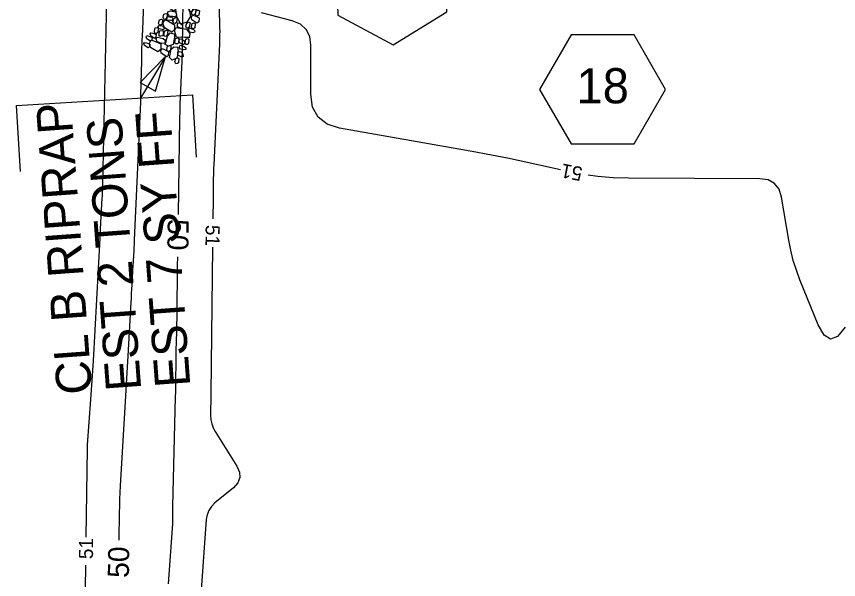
# Model space of a CAD drawing. Extents: x 2384780 to 2405861, y 547869 to 573706.
# Drawn here: x 2396771.7 to 2396888.6, y 553517.2 to 553597.3 of the extents above; entities that cross this region are included whole.
import ezdxf

# ---------------------------------------------------------------- set-up
doc = ezdxf.new("R2010")
doc.units = 0
for name, color, linetype in [('Breaklines', 7, 'Continuous'), ('Old_Level_11', 7, 'Continuous'), ('Old_Level_5', 7, 'Continuous'), ('Old_Level_60', 7, 'Continuous'), ('Old_Level_61', 7, 'Continuous')]:
    doc.layers.add(name, color=color, linetype=linetype)

# ---------------------------------------------------------------- blocks, each defined once
blk = doc.blocks.new('RIPRAP')
at = {"layer": 'Breaklines'}
for points in [[(-0.002, -0.00625), (-0.00625, -0.00775), (-0.016, -0.0125), (-0.02, -0.00675), (-0.02, -0.003), (-0.008, 0.00275), (-0.002, -0.00025), (-0.002, -0.00625)], [(0.01825, -0.00325), (0.01375, -0.005), (0.00325, -0.00975), (0.00025, -0.00375), (0, 0), (0.01125, 0.005), (0.018, 0.00275), (0.01825, -0.00325)], [(-0.0345, -0.0215), (-0.0265, -0.01775), (-0.007, -0.01125), (0.00375, -0.02075), (0.003, -0.0315), (-0.02075, -0.03775), (-0.03225, -0.032), (-0.0345, -0.024)], [(0.012, -0.0355), (0.00825, -0.0295), (0.0035, -0.01775), (0.01025, -0.00925), (0.01825, -0.009), (0.0225, -0.027), (0.01875, -0.033), (0.012, -0.0355)], [(-0.0305, -0.05975), (-0.035, -0.05625), (-0.0375, -0.0465), (-0.033, -0.042), (-0.02925, -0.042), (-0.02475, -0.05375), (-0.02675, -0.05825), (-0.0305, -0.05975)], [(-0.0275, -0.0395), (-0.023, -0.03925), (-0.014, -0.039), (-0.0115, -0.045), (-0.0115, -0.04875), (-0.0235, -0.049), (-0.0295, -0.04475), (-0.0275, -0.0395)], [(-0.0095, -0.039), (0.00025, -0.0365), (0.0205, -0.036), (0.02775, -0.0495), (0.024, -0.05775), (-0.00075, -0.05675), (-0.009, -0.0485), (-0.0095, -0.039)], [(-0.03675, -0.07275), (-0.04075, -0.06825), (-0.04325, -0.0585), (-0.0395, -0.054), (-0.035, -0.054), (-0.031, -0.0665), (-0.033, -0.0705), (-0.03675, -0.07275)], [(-0.00025, -0.11525), (-0.0145, -0.10575), (-0.0355, -0.078), (-0.0255, -0.056), (-0.00975, -0.051), (0.01725, -0.08475), (0.01525, -0.10425), (0.002, -0.11775)], [(0.009, -0.07425), (0.0045, -0.07075), (0.00225, -0.061), (0.00625, -0.05625), (0.01, -0.057), (0.01425, -0.06825), (0.01275, -0.072), (0.009, -0.07425)], [(0.01975, -0.07925), (0.01525, -0.07475), (0.01375, -0.06525), (0.01725, -0.0605), (0.02175, -0.0605), (0.02575, -0.07325), (0.0235, -0.077), (0.01975, -0.07925)], [(0.03125, -0.0765), (0.0265, -0.073), (0.02425, -0.06325), (0.0285, -0.0585), (0.03225, -0.05925), (0.03625, -0.0705), (0.035, -0.07425), (0.03125, -0.0765)], [(-0.0485, -0.08525), (-0.0425, -0.0835), (-0.03275, -0.0825), (-0.0305, -0.08925), (-0.03175, -0.0945), (-0.0445, -0.09325), (-0.049, -0.089), (-0.0485, -0.08525)], [(0.02025, -0.07975), (0.02825, -0.07725), (0.04025, -0.077), (0.045, -0.08725), (0.042, -0.0935), (0.02475, -0.092), (0.02025, -0.0855), (0.02025, -0.07975)], [(-0.046, -0.12775), (-0.0505, -0.12425), (-0.053, -0.1145), (-0.0485, -0.11), (-0.04475, -0.11), (-0.04, -0.12175), (-0.04225, -0.12625), (-0.046, -0.12775)], [(-0.046, -0.1025), (-0.04025, -0.098), (-0.02675, -0.09375), (-0.02, -0.09975), (-0.02, -0.10575), (-0.03625, -0.11225), (-0.044, -0.1085), (-0.046, -0.1025)], [(-0.023, -0.1195), (-0.02725, -0.12175), (-0.037, -0.126), (-0.041, -0.1195), (-0.041, -0.11625), (-0.029, -0.1115), (-0.02525, -0.1135), (-0.023, -0.1195)], [(-0.01575, -0.1245), (-0.02025, -0.12125), (-0.022, -0.11125), (-0.0185, -0.10675), (-0.014, -0.10675), (-0.00975, -0.1185), (-0.012, -0.123), (-0.01575, -0.1245)], [(-0.00575, -0.118), (0.00025, -0.1155), (0.0085, -0.1175), (0.0125, -0.12425), (0.01025, -0.128), (-0.00175, -0.12825), (-0.00575, -0.12175), (-0.00575, -0.118)], [(0.0225, -0.12), (0.0185, -0.11625), (0.01675, -0.10675), (0.0205, -0.102), (0.025, -0.102), (0.0285, -0.114), (0.02625, -0.11775), (0.0225, -0.12)], [(0.048, -0.1195), (0.04425, -0.12325), (0.036, -0.12575), (0.03, -0.122), (0.02975, -0.1155), (0.04175, -0.11375), (0.04775, -0.11575), (0.048, -0.1195)], [(0.03775, -0.114), (0.03325, -0.11025), (0.031, -0.1005), (0.035, -0.096), (0.03875, -0.09675), (0.043, -0.10775), (0.0415, -0.1115), (0.03775, -0.114)], [(-0.04975, -0.14825), (-0.05425, -0.14475), (-0.05675, -0.135), (-0.05225, -0.1305), (-0.0485, -0.1305), (-0.04375, -0.14225), (-0.046, -0.14675), (-0.04975, -0.14825)], [(-0.04275, -0.12825), (-0.03225, -0.126), (-0.012, -0.1275), (-0.00575, -0.1395), (-0.009, -0.15), (-0.033, -0.1485), (-0.04375, -0.13875), (-0.04275, -0.12825)], [(0.04, -0.14075), (0.03075, -0.14625), (0.009, -0.15575), (-0.004, -0.14175), (-0.00425, -0.132), (0.024, -0.123), (0.03825, -0.1285), (0.0425, -0.1405)], [(-0.04975, -0.17575), (-0.05375, -0.1705), (-0.05675, -0.16075), (-0.05225, -0.157), (-0.04875, -0.157), (-0.04375, -0.169), (-0.046, -0.1735), (-0.04975, -0.17575)], [(-0.032, -0.15425), (-0.03625, -0.15575), (-0.046, -0.158), (-0.0505, -0.15375), (-0.05075, -0.15075), (-0.041, -0.146), (-0.035, -0.14825), (-0.03275, -0.152)], [(-0.0355, -0.17625), (-0.037, -0.1725), (-0.04125, -0.16275), (-0.03525, -0.158), (-0.0315, -0.158), (-0.02675, -0.17075), (-0.031, -0.174), (-0.0355, -0.17625)], [(-0.0215, -0.16975), (-0.02625, -0.1655), (-0.0285, -0.15575), (-0.024, -0.15125), (-0.02025, -0.15175), (-0.01625, -0.163), (-0.01775, -0.1675), (-0.0215, -0.16975)], [(0.00075, -0.15075), (0.0045, -0.15875), (0.011, -0.179), (0.0015, -0.18875), (-0.009, -0.189), (-0.01475, -0.16525), (-0.012, -0.153), (-0.0015, -0.1515)], [(0.01625, -0.174), (0.0125, -0.17075), (0.009, -0.16), (0.0135, -0.1555), (0.01725, -0.15625), (0.022, -0.168), (0.02075, -0.17175), (0.01625, -0.174)], [(0.0205, -0.15575), (0.0265, -0.15325), (0.03475, -0.15525), (0.03875, -0.162), (0.0365, -0.16575), (0.0245, -0.166), (0.0205, -0.1595), (0.0205, -0.15575)], [(0.043, -0.162), (0.03825, -0.1585), (0.036, -0.14875), (0.04, -0.144), (0.04375, -0.14475), (0.048, -0.15575), (0.04675, -0.1595), (0.043, -0.162)], [(-0.061, -0.17925), (-0.055, -0.17725), (-0.04525, -0.17625), (-0.043, -0.183), (-0.04425, -0.18825), (-0.057, -0.187), (-0.0615, -0.18275), (-0.061, -0.17925)], [(-0.012, -0.187), (-0.01875, -0.19075), (-0.033, -0.1935), (-0.039, -0.1875), (-0.039, -0.1815), (-0.02275, -0.17675), (-0.01525, -0.17875), (-0.012, -0.187)], [(0.00625, -0.2035), (0.00175, -0.19975), (-0.001, -0.19), (0.0035, -0.1855), (0.00725, -0.1855), (0.012, -0.1975), (0.01, -0.202), (0.00625, -0.2035)], [(0.026, -0.18075), (0.03225, -0.18875), (0.03875, -0.20825), (0.02925, -0.219), (0.01875, -0.21675), (0.012, -0.193), (0.01575, -0.184), (0.026, -0.17925)], [(0.04925, -0.17425), (0.044, -0.17875), (0.03525, -0.1805), (0.02975, -0.177), (0.0295, -0.171), (0.0415, -0.16925), (0.0475, -0.1705), (0.04925, -0.17425)], [(0.0335, -0.189), (0.0395, -0.18675), (0.04775, -0.18875), (0.0515, -0.1955), (0.04925, -0.19925), (0.03725, -0.1995), (0.0335, -0.19275), (0.0335, -0.189)], [(-0.06725, -0.1915), (-0.06125, -0.18975), (-0.0515, -0.18875), (-0.04925, -0.1955), (-0.0505, -0.20075), (-0.06325, -0.1995), (-0.06775, -0.19525), (-0.06725, -0.1915)], [(-0.064, -0.2115), (-0.058, -0.20975), (-0.04825, -0.20875), (-0.046, -0.2155), (-0.04725, -0.22075), (-0.06, -0.2195), (-0.0645, -0.21525), (-0.064, -0.2115)], [(-0.05075, -0.19675), (-0.0405, -0.195), (-0.021, -0.194), (-0.01375, -0.208), (-0.018, -0.21775), (-0.042, -0.21675), (-0.0505, -0.20725), (-0.05075, -0.19675)], [(-0.0115, -0.204), (-0.00425, -0.2025), (0.0085, -0.20225), (0.01275, -0.21275), (0.01125, -0.2185), (-0.0075, -0.21675), (-0.01225, -0.21075), (-0.0115, -0.204)], [(0.04325, -0.22375), (0.0385, -0.22025), (0.03625, -0.2105), (0.0405, -0.20575), (0.04425, -0.2065), (0.0485, -0.2175), (0.047, -0.22125), (0.04325, -0.22375)]]:
    blk.add_lwpolyline(points, dxfattribs=at)

msp = doc.modelspace()

# ---------------------------------------------------------------- linework, layer by layer
at = {"layer": 'Breaklines'}
msp.add_lwpolyline([(2396791.4515, 553586.68875), (2396792.86025, 553591.647), (2396789.2835, 553587.935)], close=True, dxfattribs=at)
for points in [[(2396792.86025, 553591.647), (2396789.3354, 553585.7165)], [(2396772.234, 553575.25508), (2396771.67775, 553584.67408), (2396796.71375, 553586.15208), (2396797.2345, 553577.32283)]]:
    msp.add_lwpolyline(points, dxfattribs=at)
at = {"layer": 'Old_Level_11'}
for points in [[(2396824.68517, 553611.14895), (2396817.07763, 553606.43631), (2396817.3551, 553597.49161), (2396825.24011, 553593.25956), (2396832.84765, 553597.9722), (2396832.57018, 553606.9169)], [(2396863.96104, 553586.932), (2396859.48654, 553594.682), (2396850.53754, 553594.682), (2396846.06304, 553586.932), (2396850.53754, 553579.182), (2396859.48654, 553579.182)]]:
    msp.add_lwpolyline(points, close=True, dxfattribs=at)
at = {"layer": 'Old_Level_60'}
for points in [[(2396800.14775, 553617.2255), (2396800.56575, 553595.81275), (2396800.56925, 553595.575), (2396800.571, 553595.33725), (2396800.5705, 553595.0995), (2396800.56775, 553594.86175), (2396800.55625, 553594.085), (2396800.553, 553593.91875), (2396800.5485, 553593.75225), (2396800.54275, 553593.586), (2396800.5355, 553593.41975), (2396799.7295, 553576.23725), (2396799.7085, 553575.7515), (2396799.6915, 553575.2655), (2396799.678, 553574.77975), (2396799.66825, 553574.2935), (2396799.6425, 553572.7055), (2396799.63725, 553572.36525), (2396799.6325, 553572.025), (2396799.628, 553571.68475), (2396799.624, 553571.34425), (2396799.5925, 553568.535)], [(2396781.58375, 553523.2935), (2396781.772, 553535.883), (2396781.77275, 553535.93475), (2396781.773, 553535.9865), (2396781.773, 553536.0385), (2396781.77275, 553536.09025), (2396781.771, 553536.2595), (2396781.77125, 553536.29575), (2396781.772, 553536.332), (2396781.7735, 553536.36825), (2396781.77575, 553536.4045), (2396782.254, 553542.844), (2396782.35325, 553544.224), (2396782.4455, 553545.6045), (2396782.53125, 553546.9855), (2396782.61025, 553548.367), (2396783.56425, 553565.77325), (2396783.56625, 553565.81075), (2396783.5685, 553565.848), (2396783.5705, 553565.88525), (2396783.57275, 553565.92275), (2396783.58, 553566.04475), (2396783.5815, 553566.07075), (2396783.583, 553566.097), (2396783.5845, 553566.12325), (2396783.586, 553566.14925), (2396783.881, 553571.53075), (2396783.8915, 553571.72675), (2396783.90175, 553571.923), (2396783.91125, 553572.11925), (2396783.9205, 553572.3155), (2396783.95, 553572.95675), (2396783.95575, 553573.094), (2396783.961, 553573.2315), (2396783.96525, 553573.369), (2396783.96875, 553573.5065), (2396784.55, 553599.713)], [(2396849.01025, 553575.49025), (2396843.00075, 553576.82075), (2396841.4975, 553577.14475), (2396839.99125, 553577.45225), (2396838.4815, 553577.743), (2396836.9685, 553578.01725), (2396817.624, 553581.414), (2396815.8335, 553581.9885), (2396814.5555, 553582.9925), (2396813.7905, 553584.42625), (2396813.5385, 553586.28975), (2396813.5525, 553593.227), (2396813.388, 553594.47875), (2396812.88875, 553595.47225), (2396812.05475, 553596.2075), (2396810.886, 553596.6845), (2396806.521, 553597.82125)], [(2396889.498, 553553.11825), (2396888.412, 553551.80225), (2396887.41025, 553551.421), (2396886.49275, 553551.975), (2396885.65975, 553553.46425), (2396883.0755, 553559.8555), (2396882.56075, 553561.236), (2396882.1235, 553562.6385), (2396881.76375, 553564.06275), (2396881.482, 553565.509), (2396880.46275, 553571.618), (2396880.10575, 553572.764), (2396879.4715, 553573.58375), (2396878.56025, 553574.07725), (2396877.3715, 553574.24475), (2396858.691, 553574.30575), (2396856.50075, 553574.37125), (2396854.32325, 553574.55375), (2396852.939, 553574.74525)], [(2396799.548, 553564.53525), (2396799.31525, 553543.69725), (2396799.315, 553543.68075), (2396799.31475, 553543.66425), (2396799.3145, 553543.64775), (2396799.314, 553543.63125), (2396799.31275, 553543.57725), (2396799.3125, 553543.56575), (2396799.31225, 553543.55425), (2396799.312, 553543.5425), (2396799.31175, 553543.531), (2396799.28025, 553540.5985), (2396799.316, 553539.982), (2396799.4375, 553539.39), (2396799.64475, 553538.822), (2396799.93725, 553538.2785), (2396803.02025, 553533.391), (2396803.40625, 553532.537), (2396803.4515, 553531.738), (2396803.15625, 553530.9945), (2396802.52025, 553530.306), (2396799.887, 553528.147), (2396799.38675, 553527.65125), (2396799.0145, 553527.08925), (2396798.7705, 553526.46075), (2396798.65425, 553525.76625), (2396797.1755, 553505.06875)], [(2396781.15225, 553492.54375), (2396781.54625, 553519.29375)]]:
    msp.add_lwpolyline(points, dxfattribs=at)
at = {"layer": 'Old_Level_61'}
for points in [[(2396789.9905, 553604.2745), (2396789.641, 553596.85575), (2396789.5765, 553595.38475), (2396789.52075, 553593.9135), (2396789.4745, 553592.44175), (2396789.43725, 553590.97), (2396789.3305, 553586.16125), (2396789.30475, 553585.13075), (2396789.27275, 553584.10075), (2396789.23475, 553583.07075), (2396789.1905, 553582.041), (2396788.4355, 553565.56075), (2396788.41925, 553565.21475), (2396788.40225, 553564.8685), (2396788.3845, 553564.5225), (2396788.366, 553564.1765), (2396788.304, 553563.046), (2396788.2905, 553562.804), (2396788.27675, 553562.56175), (2396788.263, 553562.3195), (2396788.24875, 553562.07725), (2396788.07525, 553559.146), (2396788.0385, 553558.51775), (2396788.00225, 553557.8895), (2396787.967, 553557.26125), (2396787.932, 553556.633), (2396787.517, 553549.059), (2396787.42725, 553547.436), (2396787.336, 553545.81325), (2396787.24275, 553544.1905), (2396787.148, 553542.568), (2396786.44275, 553530.594), (2396786.3915, 553529.62825), (2396786.35125, 553528.66225), (2396786.32225, 553527.69575), (2396786.30425, 553526.72875), (2396786.2545, 553522.852)], [(2396794.70025, 553569.146), (2396794.9215, 553582.832), (2396794.9415, 553583.83275), (2396794.96925, 553584.83325), (2396795.00475, 553585.8335), (2396795.04775, 553586.83375), (2396795.201, 553590.1), (2396795.231, 553590.8), (2396795.2555, 553591.50025), (2396795.27425, 553592.2005), (2396795.28775, 553592.901), (2396795.38725, 553599.52025)], [(2396793.285, 553516.637), (2396793.8945, 553525.1705), (2396793.91, 553525.42), (2396793.92075, 553525.6695), (2396793.9265, 553525.91925), (2396793.9275, 553526.169), (2396793.92325, 553526.98525), (2396793.923, 553527.16025), (2396793.924, 553527.33525), (2396793.9265, 553527.51025), (2396793.93, 553527.685), (2396794.30875, 553543.22325), (2396794.3235, 553543.872), (2396794.336, 553544.52075), (2396794.34625, 553545.1695), (2396794.3545, 553545.8185), (2396794.37725, 553547.938), (2396794.383, 553548.39225), (2396794.39025, 553548.84625), (2396794.39925, 553549.3005), (2396794.4095, 553549.7545), (2396794.47725, 553552.502), (2396794.491, 553553.09075), (2396794.5025, 553553.6795), (2396794.512, 553554.26825), (2396794.5195, 553554.857), (2396794.59825, 553561.89325), (2396794.613, 553563.14675)]]:
    msp.add_lwpolyline(points, dxfattribs=at)

# ---------------------------------------------------------------- block references
at = {"layer": 'Old_Level_5', "xscale": 50, "yscale": 50.00000000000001, "rotation": -27.895268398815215}
msp.add_blockref('RIPRAP', (2396797.65975, 553601.4845), dxfattribs=at)

# ---------------------------------------------------------------- texts
at = {"layer": 'Breaklines'}
for s, p in [('CL B RIPRAP', (2396782.44376, 553543.73109)), ('EST 2 TONS ', (2396789.42501, 553544.24009)), ('EST 7 SY FF', (2396796.40651, 553544.74959))]:
    msp.add_text(s, height=4.9999995, rotation=94.1715389, dxfattribs=at).set_placement(p)
at = {"layer": 'Old_Level_11'}
msp.add_text('18', height=4.999999, dxfattribs=at).set_placement((2396851.31351, 553584.96323))
at = {"layer": 'Old_Level_60'}
for rotation, p in [(169.2621611, (2396852.2685, 553575.855)), (269.3601833, (2396798.583, 553567.67975)), (89.4630333, (2396782.55775, 553520.1505))]:
    msp.add_text('51', height=2, rotation=rotation, dxfattribs=at).set_placement(p)
at = {"layer": 'Old_Level_61'}
for rotation, p in [(269.1655083, (2396793.18775, 553568.53)), (89.0559667, (2396787.655, 553517.46625))]:
    msp.add_text('50', height=3, rotation=rotation, dxfattribs=at).set_placement(p)

doc.saveas('drawing.dxf')
